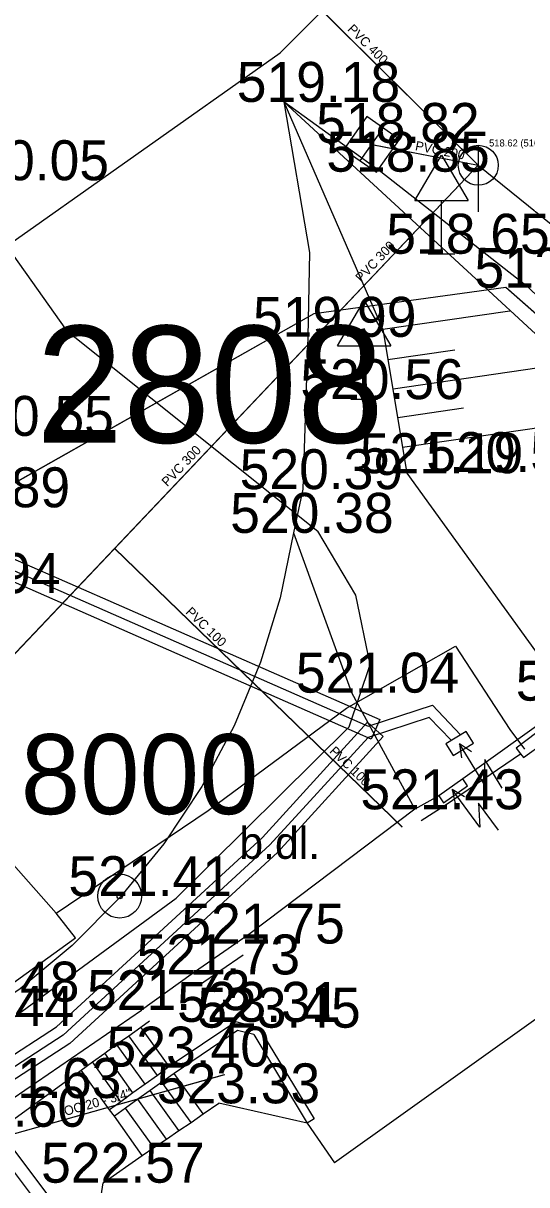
# Model space of a CAD drawing. Extents: x -668867 to -667827, y -1131943 to -1131019.
# Drawn here: x -668536.05 to -668526.6, y -1131435.74 to -1131413.93 of the extents above; entities that cross this region are included whole.
import ezdxf

# ---------------------------------------------------------------- set-up
doc = ezdxf.new("R2010")
doc.units = 0
for name, color, linetype in [('G_Bod_tecka', 7, 'Continuous'), ('G_Bod_vyska', 7, 'Continuous'), ('G_Bodove_pole', 7, 'Continuous'), ('G_Breh_Teren', 7, 'Continuous'), ('G_Budovy_Objekty', 7, 'Continuous'), ('G_Cesty_Schody', 7, 'Continuous'), ('G_Objekty_dopravni', 7, 'Continuous'), ('G_Plochy_zpevnene', 7, 'Continuous'), ('G_Ploty', 7, 'Continuous'), ('G_Ploty_vstupy', 7, 'Continuous'), ('G_Popisy_povrchu', 7, 'Continuous'), ('G_Site-kanalizace', 7, 'Continuous'), ('G_Site-Rozvadece', 7, 'Continuous'), ('G_Vyskove_srafy', 7, 'Continuous'), ('G_Z_CHRANICKA-TEPLOVOD_kotovane', 7, 'Continuous'), ('G_Z_ELsilove_podz_kotovane', 7, 'Continuous'), ('G_Z_KANAL_podz_kotovane', 7, 'Continuous'), ('G_Z_PLYNY_podz_geodeticky', 7, 'Continuous'), ('G_Z_SPOJE_podz_geodeticky', 7, 'Continuous'), ('G_Z_SPOJE_podz_priblizne', 7, 'Continuous'), ('G_Z_VODA_podz_kotovane', 7, 'Continuous'), ('Vrstva 12', 7, 'Continuous'), ('Vrstva 17', 7, 'Continuous'), ('Vrstva 2', 7, 'Continuous'), ('Vrstva 25', 7, 'Continuous'), ('Vrstva 3', 7, 'Continuous'), ('Vrstva 4', 7, 'Continuous'), ('Vrstva 8', 7, 'Continuous')]:
    doc.layers.add(name, color=color, linetype=linetype)

msp = doc.modelspace()

# ---------------------------------------------------------------- linework, layer by layer
at = {"layer": 'G_Bod_tecka'}
for p, q in [((-668531.16, -1131415.41), (-668531.16, -1131415.41)), ((-668529.53, -1131416.18), (-668529.53, -1131416.18)), ((-668529.34, -1131416.72), (-668529.34, -1131416.72)), ((-668528.2, -1131418.26), (-668528.2, -1131418.26)), ((-668530.71, -1131419.82), (-668530.71, -1131419.82)), ((-668529.65, -1131420.99), (-668529.65, -1131420.99)), ((-668528.85, -1131422.38), (-668528.85, -1131422.38)), ((-668527.3, -1131422.36), (-668527.3, -1131422.36)), ((-668530.8, -1131422.68), (-668530.8, -1131422.68)), ((-668530.98, -1131423.5), (-668530.98, -1131423.5)), ((-668529.89, -1131426.5), (-668529.89, -1131426.5)), ((-668528.7, -1131428.69), (-668528.7, -1131428.69)), ((-668534.24, -1131430.32), (-668534.24, -1131430.32)), ((-668532.06, -1131431.21), (-668532.06, -1131431.21)), ((-668532.9, -1131431.79), (-668532.9, -1131431.79)), ((-668533.83, -1131432.46), (-668533.83, -1131432.46)), ((-668532.06, -1131432.68), (-668532.06, -1131432.68)), ((-668531.63, -1131432.79), (-668531.63, -1131432.79)), ((-668533.31, -1131433.52), (-668533.31, -1131433.52)), ((-668532.38, -1131434.21), (-668532.38, -1131434.21)), ((-668534.55, -1131435.7), (-668534.55, -1131435.7))]:
    msp.add_line(p, q, dxfattribs=at)
at = {"layer": 'G_Bodove_pole'}
for radius in [0.412, 0.05]:
    msp.add_circle((-668534.24, -1131430.32), radius, dxfattribs=at)
at = {"layer": 'G_Breh_Teren'}
for p, q in [((-668531.16, -1131415.41), (-668529.3, -1131419.68)), ((-668531.16, -1131415.41), (-668524.87, -1131421.21)), ((-668529.3, -1131419.68), (-668528.85, -1131422.38)), ((-668528.85, -1131422.38), (-668525.76, -1131426.66))]:
    msp.add_line(p, q, dxfattribs=at)
at = {"layer": 'G_Budovy_Objekty'}
for p, q in [((-668526.34, -1131432.57), (-668530.21, -1131435.33)), ((-668532.67, -1131434.41), (-668532.38, -1131434.21)), ((-668530.72, -1131434.58), (-668532.38, -1131434.21)), ((-668533.13, -1131434.72), (-668532.9, -1131434.57)), ((-668532.9, -1131434.57), (-668532.67, -1131434.41)), ((-668530.72, -1131434.58), (-668530.21, -1131435.33)), ((-668533.36, -1131434.88), (-668533.13, -1131434.72)), ((-668533.82, -1131435.19), (-668533.6, -1131435.04)), ((-668533.6, -1131435.04), (-668533.36, -1131434.88)), ((-668534.55, -1131435.7), (-668533.82, -1131435.19)), ((-668534.75, -1131437.04), (-668534.55, -1131435.7))]:
    msp.add_line(p, q, dxfattribs=at)
at = {"layer": 'G_Cesty_Schody'}
for p, q in [((-668533.31, -1131433.52), (-668533.84, -1131432.78)), ((-668532.06, -1131432.68), (-668533.31, -1131433.52)), ((-668532.03, -1131432.84), (-668533.22, -1131433.65)), ((-668531.63, -1131432.79), (-668532.06, -1131432.68)), ((-668531.72, -1131432.92), (-668532.03, -1131432.84)), ((-668531.63, -1131432.79), (-668530.59, -1131434.5)), ((-668533.53, -1131433.69), (-668534.07, -1131432.94)), ((-668531.72, -1131432.92), (-668530.72, -1131434.58)), ((-668533.99, -1131434.01), (-668534.52, -1131433.27)), ((-668533.76, -1131433.85), (-668534.3, -1131433.1)), ((-668534.22, -1131434.18), (-668534.75, -1131433.43)), ((-668533.31, -1131433.52), (-668533.53, -1131433.69)), ((-668534.43, -1131434.33), (-668534.96, -1131433.59)), ((-668533.53, -1131433.69), (-668533.76, -1131433.85)), ((-668533.22, -1131433.65), (-668533.45, -1131433.81)), ((-668532.67, -1131434.41), (-668533.22, -1131433.65)), ((-668533.76, -1131433.85), (-668533.99, -1131434.01)), ((-668533.67, -1131433.97), (-668533.9, -1131434.13)), ((-668533.45, -1131433.81), (-668533.67, -1131433.97)), ((-668533.13, -1131434.72), (-668533.67, -1131433.97)), ((-668532.9, -1131434.57), (-668533.45, -1131433.81)), ((-668534.22, -1131434.18), (-668534.43, -1131434.33)), ((-668533.99, -1131434.01), (-668534.22, -1131434.18)), ((-668533.9, -1131434.13), (-668534.13, -1131434.3)), ((-668533.36, -1131434.88), (-668533.9, -1131434.13)), ((-668534.34, -1131434.45), (-668534.43, -1131434.33)), ((-668534.13, -1131434.3), (-668534.34, -1131434.45)), ((-668533.6, -1131435.04), (-668534.13, -1131434.3)), ((-668533.82, -1131435.19), (-668534.34, -1131434.45)), ((-668530.59, -1131434.5), (-668530.72, -1131434.58))]:
    msp.add_line(p, q, dxfattribs=at)
at = {"layer": 'G_Objekty_dopravni'}
for p, q in [((-668528.7, -1131417.26), (-668528.2, -1131416.41)), ((-668528.2, -1131416.41), (-668527.7, -1131417.26)), ((-668528.7, -1131417.26), (-668527.7, -1131417.26)), ((-668528.2, -1131418.26), (-668528.2, -1131417.26)), ((-668528.45, -1131418.26), (-668527.95, -1131418.26)), ((-668530.15, -1131419.99), (-668529.65, -1131419.14)), ((-668529.65, -1131419.14), (-668529.15, -1131419.99)), ((-668530.15, -1131419.99), (-668529.15, -1131419.99)), ((-668529.65, -1131420.99), (-668529.65, -1131419.99)), ((-668529.9, -1131420.99), (-668529.4, -1131420.99))]:
    msp.add_line(p, q, dxfattribs=at)
at = {"layer": 'G_Plochy_zpevnene'}
for p, q in [((-668531.16, -1131415.41), (-668530.68, -1131418.24)), ((-668529.34, -1131416.72), (-668531.16, -1131415.41)), ((-668530.68, -1131418.24), (-668530.71, -1131419.82)), ((-668530.71, -1131419.82), (-668530.8, -1131422.68)), ((-668530.8, -1131422.68), (-668530.98, -1131423.5))]:
    msp.add_line(p, q, dxfattribs=at)
for points in [[(-668524.52, -1131420.87), (-668526.56, -1131418.9), (-668529.34, -1131416.72)], [(-668530.98, -1131423.5), (-668531.23, -1131424.72), (-668531.6, -1131425.93), (-668532.09, -1131427.12), (-668532.7, -1131428.26), (-668533.41, -1131429.34), (-668534.23, -1131430.34), (-668535.13, -1131431.25), (-668536.11, -1131432.06), (-668537.14, -1131432.76)], [(-668530.98, -1131423.5), (-668529.89, -1131426.5), (-668528.7, -1131428.69)]]:
    msp.add_lwpolyline(points, dxfattribs=at)
at = {"layer": 'G_Ploty'}
for p, q in [((-668525.76, -1131426.66), (-668527.8, -1131428.12)), ((-668528.25, -1131428.44), (-668528.7, -1131428.69)), ((-668532.06, -1131431.21), (-668532.9, -1131431.79)), ((-668532.76, -1131432), (-668531.92, -1131431.42)), ((-668533.84, -1131432.78), (-668533.68, -1131432.66)), ((-668534.07, -1131432.94), (-668533.84, -1131432.78)), ((-668534.3, -1131433.1), (-668534.07, -1131432.94)), ((-668534.75, -1131433.43), (-668534.52, -1131433.27)), ((-668534.52, -1131433.27), (-668534.3, -1131433.1)), ((-668534.96, -1131433.59), (-668534.75, -1131433.43)), ((-668536.51, -1131434.71), (-668534.96, -1131433.59)), ((-668534.8, -1131437.38), (-668536.86, -1131434.65)), ((-668534.75, -1131437.04), (-668536.51, -1131434.71))]:
    msp.add_line(p, q, dxfattribs=at)
for points in [[(-668528.58, -1131428.9), (-668528.13, -1131428.61), (-668526.72, -1131427.65)], [(-668536.86, -1131434.65), (-668536.24, -1131434.11), (-668533.83, -1131432.46)]]:
    msp.add_lwpolyline(points, dxfattribs=at)
at = {"layer": 'G_Ploty_vstupy'}
msp.add_line((-668532.9, -1131431.79), (-668533.83, -1131432.46), dxfattribs=at)
msp.add_lwpolyline([(-668528.7, -1131428.69), (-668531.79, -1131431.02), (-668532.06, -1131431.21)], dxfattribs=at)
at = {"layer": 'G_Site-kanalizace'}
for p, q in [((-668529.724, -1131416.518), (-668529.296, -1131415.902)), ((-668527.51, -1131416.225), (-668527.51, -1131417.475))]:
    msp.add_line(p, q, dxfattribs=at)
msp.add_lwpolyline([(-668529.418, -1131416.731), (-668528.989, -1131416.116), (-668529.604, -1131415.687), (-668530.033, -1131416.303)], close=True, dxfattribs=at)
msp.add_circle((-668527.51, -1131416.6), 0.375, dxfattribs=at)
at = {"layer": 'G_Site-Rozvadece'}
for p, q in [((-668527.407, -1131428.208), (-668527.86, -1131427.46)), ((-668527.64, -1131427.612), (-668527.86, -1131427.46)), ((-668527.86, -1131427.46), (-668527.827, -1131427.726)), ((-668527.387, -1131427.757), (-668527.407, -1131428.208)), ((-668527.063, -1131428.293), (-668527.387, -1131427.757)), ((-668527.483, -1131429.026), (-668528, -1131428.32)), ((-668527.767, -1131428.453), (-668528, -1131428.32)), ((-668528, -1131428.32), (-668527.944, -1131428.583)), ((-668527.133, -1131429.081), (-668527.503, -1131428.576)), ((-668527.503, -1131428.576), (-668527.483, -1131429.026))]:
    msp.add_line(p, q, dxfattribs=at)
for points in [[(-668527.98, -1131427.68), (-668527.6, -1131427.45), (-668527.74, -1131427.23), (-668528.12, -1131427.46)], [(-668526.33, -1131427.37), (-668526.41, -1131427.25), (-668526.8, -1131427.54), (-668526.72, -1131427.65), (-668526.66, -1131427.72), (-668526.28, -1131427.44)], [(-668527.8, -1131428.12), (-668528.25, -1131428.44), (-668528.16, -1131428.57), (-668527.71, -1131428.25)]]:
    msp.add_lwpolyline(points, close=True, dxfattribs=at)
at = {"layer": 'G_Vyskove_srafy'}
for p, q in [((-668526.92, -1131419.34), (-668529.3, -1131419.68)), ((-668527.95, -1131420.07), (-668529.21, -1131420.25)), ((-668525.86, -1131420.33), (-668529.11, -1131420.8)), ((-668527.79, -1131421.16), (-668529.02, -1131421.34)), ((-668524.8, -1131421.3), (-668528.93, -1131421.9))]:
    msp.add_line(p, q, dxfattribs=at)
at = {"layer": 'G_Z_CHRANICKA-TEPLOVOD_kotovane'}
for points in [[(-668529.776, -1131427.261), (-668537.28, -1131423.963), (-668537.752, -1131423.753), (-668537.588, -1131423.387), (-668537.119, -1131423.597), (-668529.359, -1131427.007), (-668529.44, -1131427.19), (-668529.52, -1131427.373)], [(-668529.776, -1131427.261), (-668529.588, -1131427.055), (-668529.44, -1131427.19), (-668529.292, -1131427.325), (-668531.278, -1131429.501), (-668535.177, -1131433.089), (-668539.414, -1131435.843), (-668542.517, -1131438.267), (-668542.763, -1131437.952), (-668539.66, -1131435.528), (-668535.423, -1131432.771), (-668531.562, -1131429.219)]]:
    msp.add_lwpolyline(points, close=True, dxfattribs=at)
at = {"layer": 'G_Z_ELsilove_podz_kotovane'}
for points in [[(-668546.62, -1131408.669), (-668546.998, -1131408.938), (-668542.91, -1131414.06), (-668539.92, -1131418.78), (-668538.52, -1131422.5), (-668537.67, -1131423.57), (-668537.2, -1131423.78), (-668529.577, -1131427.13), (-668528.371, -1131426.735), (-668527.841, -1131427.289)], [(-668537.01, -1131423.01), (-668530.59, -1131419.38), (-668526.99, -1131418.89), (-668515.87, -1131428.69), (-668511.54, -1131432.73), (-668511.5, -1131433.1), (-668511.35, -1131432.9), (-668505.83, -1131437.41), (-668497.11, -1131444.05), (-668490.38, -1131448.89), (-668490.54, -1131449.11)], [(-668528.019, -1131427.391), (-668528.429, -1131426.965), (-668529.577, -1131427.34), (-668531.42, -1131429.36), (-668535.3, -1131432.93), (-668539.53, -1131435.68), (-668542.64, -1131438.11), (-668544.01, -1131439.1), (-668545.43, -1131440.03), (-668548.36, -1131442.17), (-668551.01, -1131444.12), (-668553.349, -1131445.928)]]:
    msp.add_lwpolyline(points, dxfattribs=at)
at = {"layer": 'G_Z_KANAL_podz_kotovane'}
for p, q in [((-668545.03, -1131399.24), (-668527.51, -1131416.6)), ((-668529.5, -1131416.21), (-668527.51, -1131416.6)), ((-668539.92, -1131429.68), (-668527.51, -1131416.6)), ((-668527.51, -1131416.6), (-668504.8, -1131434.98)), ((-668528.94, -1131429.02), (-668534.34, -1131423.79))]:
    msp.add_line(p, q, dxfattribs=at)
at = {"layer": 'G_Z_PLYNY_podz_geodeticky'}
for points in [[(-668540, -1131420.18), (-668539.718, -1131419.966), (-668539.42, -1131419.74), (-668538.53, -1131419.1), (-668536.83, -1131418.49), (-668536.65, -1131418.32), (-668531.23, -1131414.49), (-668527.25, -1131410.5), (-668527.07, -1131410.75)], [(-668532.58, -1131428.71), (-668529.98, -1131426.79), (-668527.94, -1131425.63), (-668526.92, -1131427.19), (-668526.64, -1131427.56)], [(-668535.07, -1131431.1), (-668535.43, -1131430.64), (-668537.65, -1131428.13)], [(-668535.43, -1131430.64), (-668532.58, -1131428.71)], [(-668552.01, -1131443.25), (-668541.65, -1131435.86), (-668535.07, -1131431.1)]]:
    msp.add_lwpolyline(points, dxfattribs=at)
at = {"layer": 'G_Z_SPOJE_podz_geodeticky'}
for points in [[(-668596.5, -1131371.9), (-668590.06, -1131367.67), (-668586.84, -1131366.73), (-668584.36, -1131366.65), (-668582.43, -1131367.26), (-668580.04, -1131368.79), (-668577.5, -1131371.75), (-668574.51, -1131375.79), (-668573.93, -1131376.72), (-668573.6, -1131376.56), (-668569.12, -1131373.42), (-668568.53, -1131373.04), (-668560.49, -1131384.05), (-668554.48, -1131393.92), (-668544.31, -1131406.9), (-668535.24, -1131419.7), (-668530.52, -1131423.47)], [(-668630.08, -1131499.28), (-668624.53, -1131495.85), (-668617.01, -1131490.03), (-668604.39, -1131481.12), (-668597.72, -1131476.52), (-668583.85, -1131466.82), (-668575.85, -1131461.06), (-668561.49, -1131450.61), (-668553.3, -1131445.12), (-668533.18, -1131430.36), (-668529.93, -1131427.14), (-668529.54, -1131425.97), (-668529.81, -1131424.67), (-668530.52, -1131423.47)]]:
    msp.add_lwpolyline(points, dxfattribs=at)
at = {"layer": 'G_Z_SPOJE_podz_priblizne'}
for points in [[(-668596.5, -1131371.9), (-668590.06, -1131367.67), (-668586.84, -1131366.73), (-668584.36, -1131366.65), (-668582.43, -1131367.26), (-668580.04, -1131368.79), (-668577.5, -1131371.75), (-668574.51, -1131375.79), (-668573.93, -1131376.72), (-668573.6, -1131376.56), (-668569.12, -1131373.42), (-668568.53, -1131373.04), (-668560.49, -1131384.05), (-668554.48, -1131393.92), (-668544.31, -1131406.9), (-668535.24, -1131419.7), (-668530.52, -1131423.47)], [(-668630.08, -1131499.28), (-668624.53, -1131495.85), (-668617.01, -1131490.03), (-668604.39, -1131481.12), (-668597.72, -1131476.52), (-668583.85, -1131466.82), (-668575.85, -1131461.06), (-668561.49, -1131450.61), (-668553.3, -1131445.12), (-668533.18, -1131430.36), (-668529.93, -1131427.14), (-668529.54, -1131425.97), (-668529.81, -1131424.67), (-668530.52, -1131423.47)]]:
    msp.add_lwpolyline(points, dxfattribs=at)
at = {"layer": 'G_Z_VODA_podz_kotovane'}
msp.add_lwpolyline([(-668554.5, -1131439.75), (-668554.07, -1131439.8), (-668532.27, -1131433.67)], dxfattribs=at)
at = {"layer": 'Vrstva 12'}
for p, q in [((-668545.026, -1131399.243), (-668527.513, -1131416.6)), ((-668529.505, -1131416.211), (-668527.513, -1131416.6)), ((-668539.92, -1131429.675), (-668527.513, -1131416.6)), ((-668527.513, -1131416.6), (-668504.801, -1131434.983)), ((-668528.94, -1131429.023), (-668534.338, -1131423.792))]:
    msp.add_line(p, q, dxfattribs=at)
at = {"layer": 'Vrstva 17'}
for p, q in [((-668530.59, -1131419.38), (-668526.99, -1131418.89)), ((-668526.99, -1131418.89), (-668515.87, -1131428.69)), ((-668537.01, -1131423.01), (-668530.59, -1131419.38))]:
    msp.add_line(p, q, dxfattribs=at)
at = {"layer": 'Vrstva 25'}
msp.add_lwpolyline([(-668554.499, -1131439.751), (-668554.07, -1131439.798), (-668532.268, -1131433.671)], dxfattribs=at)
at = {"layer": 'Vrstva 8'}
msp.add_line((-668527.513, -1131416.6), (-668527.513, -1131416.6), dxfattribs=at)

# ---------------------------------------------------------------- texts
at = {"layer": 'G_Bod_vyska'}
for s, p in [('519.18', (-668532.043, -1131415.41)), ('518.82', (-668530.552, -1131416.18)), ('518.85', (-668530.362, -1131416.72)), ('520.05', (-668537.507, -1131416.88)), ('518.65', (-668529.236, -1131418.26)), ('518.54', (-668527.582, -1131418.9)), ('519.99', (-668531.738, -1131419.82)), ('520.56', (-668530.849, -1131420.99)), ('520.55', (-668537.416, -1131421.68)), ('521.19', (-668529.733, -1131422.38)), ('520.53', (-668528.486, -1131422.36)), ('520.39', (-668531.988, -1131422.68)), ('520.89', (-668538.238, -1131423.02)), ('520.38', (-668532.166, -1131423.5)), ('520.94', (-668538.418, -1131424.63)), ('521.04', (-668530.934, -1131426.5)), ('521.56', (-668526.806, -1131426.65)), ('521.43', (-668529.722, -1131428.69)), ('521.41', (-668535.201, -1131430.32)), ('521.75', (-668533.082, -1131431.21)), ('521.73', (-668533.922, -1131431.79)), ('521.48', (-668538.062, -1131432.3)), ('521.73', (-668534.852, -1131432.46)), ('521.44', (-668538.162, -1131432.76)), ('523.31', (-668533.162, -1131432.68)), ('523.45', (-668532.784, -1131432.79)), ('523.40', (-668534.486, -1131433.52)), ('521.63', (-668537.276, -1131434.11)), ('523.33', (-668533.544, -1131434.21)), ('521.60', (-668537.918, -1131434.65)), ('522.57', (-668535.714, -1131435.7))]:
    msp.add_text(s, height=0.75, dxfattribs=at).set_placement(p)
at = {"layer": 'G_Bodove_pole'}
msp.add_text('8000', height=1.5, dxfattribs=at).set_placement((-668536.097, -1131428.78))
at = {"layer": 'G_Popisy_povrchu'}
msp.add_text('b.dl.', height=0.6, dxfattribs=at).set_placement((-668531.995, -1131429.62))
at = {"layer": 'Vrstva 2'}
msp.add_text('518.62 (516.57)', height=0.13163, dxfattribs=at).set_placement((-668527.307, -1131416.247))
at = {"layer": 'Vrstva 3'}
for s, rotation, p in [('PVC 400', 315.2285, (-668529.977, -1131414.058)), ('PVC 200', 348.9102, (-668528.704, -1131416.314)), ('PVC 300', 46.504, (-668529.705, -1131418.807)), ('PVC 300', 46.5274, (-668533.344, -1131422.643)), ('PVC 100', 315.914, (-668533.015, -1131425.001)), ('PVC 100', 315.914, (-668530.315, -1131427.616))]:
    msp.add_text(s, height=0.1755, rotation=rotation, dxfattribs=at).set_placement(p)
at = {"layer": 'Vrstva 4'}
msp.add_text('2808', height=2.1939, dxfattribs=at).set_placement((-668535.807, -1131421.808))
msp.add_text('OC 20 - 3/4"', height=0.17551, rotation=15.7222, dxfattribs=at).set_placement((-668535.257, -1131434.447))

doc.saveas('drawing.dxf')
